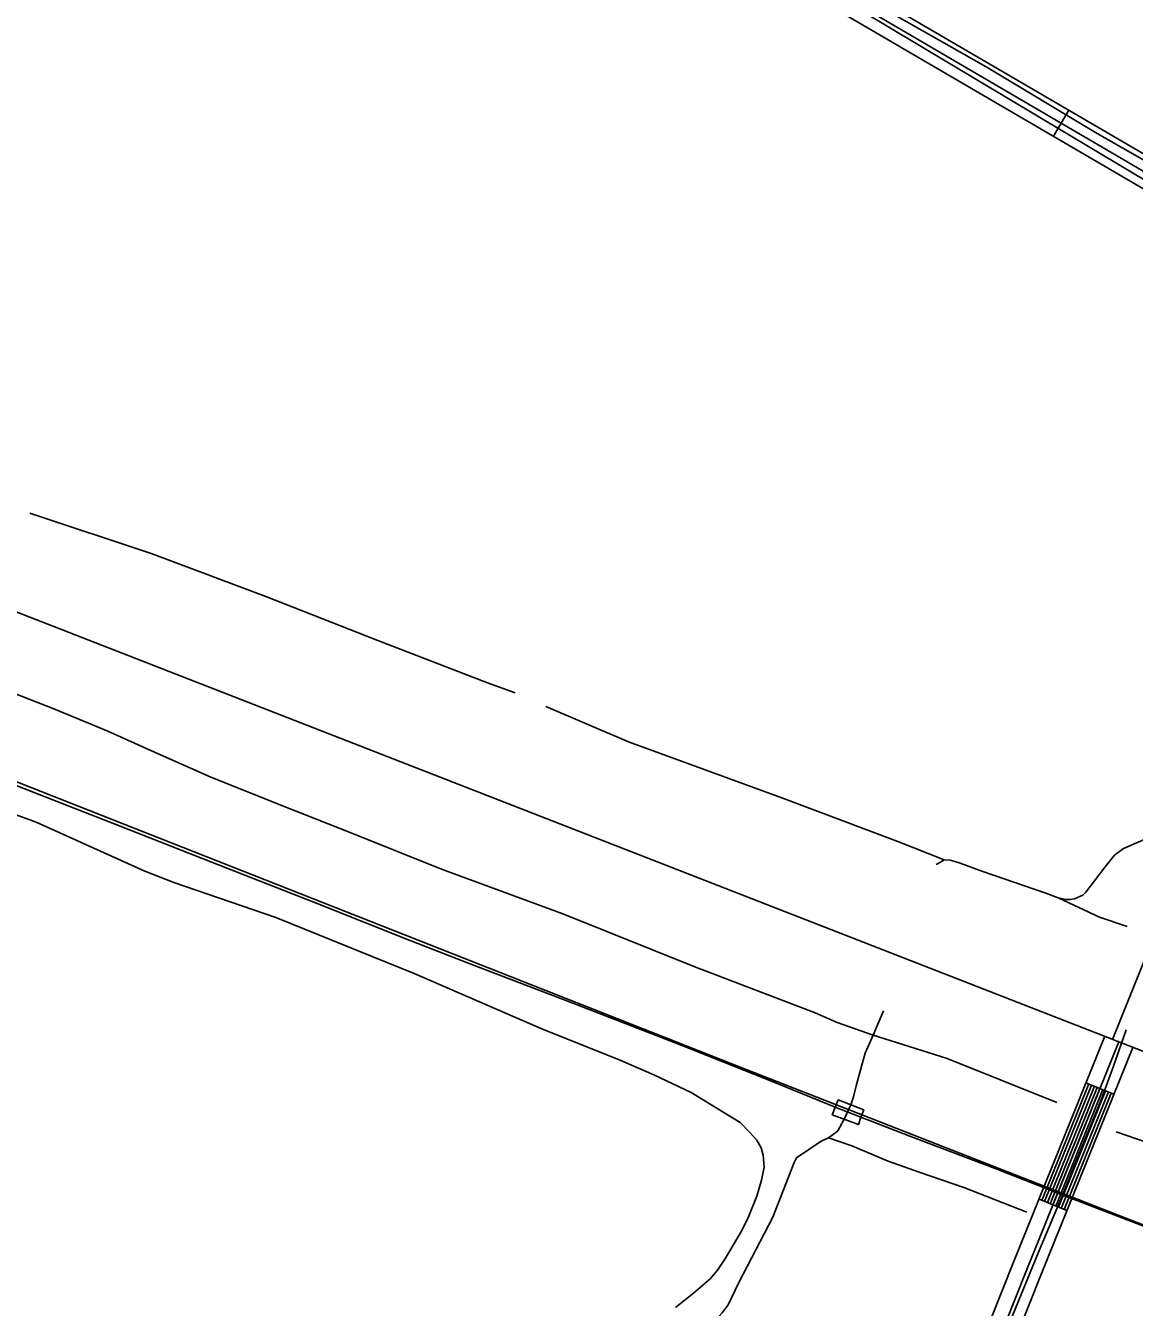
# Model space of a CAD drawing. Extents: x 3281947 to 3319794, y 715894 to 741249.
# Drawn here: x 3296896 to 3298000, y 723317 to 724593 of the extents above; entities that cross this region are included whole.
import ezdxf

# ---------------------------------------------------------------- set-up
doc = ezdxf.new("R2010")
doc.units = 0
for name, color, linetype in [('V-BRDG-OTLN', 7, 'Continuous'), ('V-DTCH-CNTR', 7, 'Continuous'), ('V-RAIL-TRAK', 7, 'Continuous'), ('V-ROAD-CNTR', 7, 'Continuous'), ('V-TOPO-SHOR', 7, 'Continuous')]:
    doc.layers.add(name, color=color, linetype=linetype)

msp = doc.modelspace()

# ---------------------------------------------------------------- linework, layer by layer
at = {"layer": 'V-BRDG-OTLN'}
msp.add_lwpolyline([(3297705.1, 723524), (3297730.6, 723513.8), (3297727.9, 723506.5), (3297725.3, 723499.2), (3297699.3, 723509), (3297702.2, 723516.5)], close=True, dxfattribs=at)
at = {"layer": 'V-DTCH-CNTR'}
for points in [[(3298264.4, 724283.4), (3298213.5, 724319.8), (3298046, 724418.3), (3297701.2, 724624.6), (3297330.4, 724834.9), (3297103.8, 724964.3)], [(3297543.3, 723317.1), (3297563.1, 723333), (3297578.1, 723346.2), (3297584.9, 723354.4), (3297593, 723366.2), (3297609.2, 723393.7), (3297616, 723407.5), (3297624, 723428.1), (3297628.7, 723444), (3297631.3, 723457), (3297630.6, 723468.7), (3297628.4, 723476.2), (3297624.3, 723483.7), (3297617.4, 723491.2), (3297607.7, 723501.4), (3297558.7, 723531.2), (3297521.6, 723548.7), (3297486.5, 723564.2), (3297410.8, 723594.4), (3297282.8, 723649.6), (3297145.2, 723705.4), (3297043.4, 723740.3), (3297014.5, 723751.7), (3296906.4, 723800.2), (3296727.6, 723865.3)], [(3297992.1, 723593.6), (3297979.8, 723558.5), (3297967, 723523.8), (3297941.4, 723461.5), (3297928.5, 723429.1), (3297904.7, 723372.4), (3297870.3, 723288.1), (3297812.2, 723143.4), (3297744.5, 722974.3), (3297692.5, 722844.4), (3297669, 722785.5), (3297612.2, 722644.1), (3297550, 722491.3), (3297482.2, 722323.6), (3297429.6, 722191.7), (3297428.2, 722188.3), (3297356.9, 722003.3), (3297286.4, 721824.8), (3297209.1, 721629.5), (3297141.8, 721461.8), (3297070, 721277.4)]]:
    msp.add_lwpolyline(points, dxfattribs=at)
at = {"layer": 'V-RAIL-TRAK'}
msp.add_line((3297727.9, 723506.5), (3297702.2, 723516.5), dxfattribs=at)
for points in [[(3297702.2, 723516.5), (3297637, 723543.2), (3297548.7, 723578.4), (3297434.8, 723622.4), (3297337.8, 723659.7), (3297274.5, 723684.2), (3297186.2, 723719.4), (3297080.5, 723760.7), (3296989.9, 723796.3), (3296886.5, 723836.8), (3296771.3, 723880.3), (3296670.6, 723920.4), (3296565.4, 723961.3), (3296445.6, 724008.5), (3296324.9, 724055.2), (3296276.2, 724073.4), (3296186.5, 724109), (3296100, 724143.2), (3296003.4, 724181), (3295917.3, 724214.8), (3295832.2, 724246.8), (3295751.6, 724279.3), (3295672.8, 724309.6), (3295627.7, 724327.6)], [(3297861.4, 723455.6), (3297776.7, 723487.6), (3297727.9, 723506.5)], [(3298554.1, 723184.7), (3298472.1, 723216.3), (3298383.3, 723251.9), (3298314.5, 723278.1), (3298213.9, 723318.2), (3298134.2, 723349.3), (3298034.4, 723388.4), (3297942.9, 723423.6), (3297928.5, 723429.1), (3297925.6, 723430.2), (3297861.4, 723455.6)]]:
    msp.add_lwpolyline(points, dxfattribs=at)
at = {"layer": 'V-ROAD-CNTR'}
for p, q in [((3297934.8, 724509.2), (3297919.7, 724483.3)), ((3297979.8, 723529.6), (3297952, 723540.8)), ((3297933, 723413.7), (3297905.2, 723424.9))]:
    msp.add_line(p, q, dxfattribs=at)
for points in [[(3287528.8, 727489.4), (3288159.7, 727246.7), (3289159.6, 726857.6), (3289743.7, 726626.7), (3290210.1, 726446.4), (3290854.7, 726194.3), (3291198.3, 726062.1), (3292329.9, 725616.5), (3292874.1, 725407.4), (3293983.9, 724974.1), (3294772.1, 724664.7), (3295711.6, 724298), (3296794.9, 723876.7), (3297613.5, 723554.1), (3297991.8, 723406.1), (3298815.4, 723086.6), (3299719.3, 722731.4), (3300678.1, 722358.1)], [(3299005.3, 726161.1), (3298974, 726058), (3298825.7, 725703), (3298356.3, 724521.3), (3297978.4, 723584)], [(3296173.7, 725522.6), (3296183.6, 725526.1), (3296215.9, 725522.3), (3296254.8, 725511.1), (3296305.5, 725486.7), (3296370.6, 725454.8), (3296418.5, 725433.6), (3296477.7, 725397.6), (3296543.9, 725357.3), (3296633, 725311.4), (3296700.4, 725273.2), (3296736.1, 725254.4), (3296764.9, 725224.3), (3296787.2, 725184.5), (3296802.8, 725164.8), (3296829.9, 725145.7), (3296894, 725111.6), (3297069.2, 725015.5), (3297395.5, 724824.3), (3297750.3, 724616.8), (3298093.5, 724416.6), (3298272.7, 724307.4)], [(3298264.9, 724294.6), (3298085.8, 724403.7), (3297742.8, 724603.9), (3297388, 724811.4), (3297061.8, 725002.5), (3296886.8, 725098.4), (3296822, 725133), (3296792.4, 725153.8), (3296774.7, 725176.1), (3296752.8, 725215.3), (3296727, 725242.3), (3296693.2, 725260), (3296625.9, 725298.2), (3296536.6, 725344.2), (3296469.9, 725384.8), (3296411.6, 725420.2), (3296364.2, 725441.2), (3296299, 725473.2), (3296249.5, 725497.1), (3296213, 725507.5), (3296185.3, 725510.8), (3296166.6, 725504.2)], [(3296160.9, 725486.2), (3296187, 725495.5), (3296210, 725492.8), (3296244.1, 725483), (3296292.4, 725459.7), (3296357.9, 725427.6), (3296404.6, 725406.9), (3296462.1, 725372), (3296529.2, 725331.1), (3296618.7, 725285), (3296686, 725246.9), (3296717.8, 725230.1), (3296740.6, 725206.3), (3296762.2, 725167.7), (3296782, 725142.8), (3296814.1, 725120.2), (3296879.7, 725085.2), (3297054.4, 724989.4), (3297380.4, 724798.4), (3297735.2, 724590.9), (3298078.1, 724390.8), (3298257.1, 724281.8)], [(3293604.8, 725293.3), (3294762.1, 724839.9), (3295753.8, 724453.1), (3296714, 724076.6), (3298094.6, 723538.7), (3299007, 723184.6), (3299321, 723061.9), (3299523.3, 722999.2), (3299701.5, 722950.5), (3299949, 722905.2), (3300134.1, 722886.4), (3300314.5, 722877.1), (3300486.9, 722878.9), (3300681.3, 722895.7), (3300871.4, 722922.7), (3301027.9, 722958.5), (3301177.9, 722998.7), (3301318.6, 723046.1), (3301415.1, 723084.5), (3301509.5, 723122.5), (3301655.6, 723193.6), (3302010.6, 723367.2), (3302498.5, 723608.3), (3302680.4, 723698.6)], [(3297970.8, 723587.2), (3297879.1, 723360.5), (3297725.2, 722973.3), (3297588, 722644.8), (3297347.4, 722035.3), (3297095.8, 721406), (3297047.2, 721280.2)], [(3297984.7, 723581.6), (3297893, 723354.9), (3297739.1, 722967.6), (3297601.9, 722639.2), (3297361.3, 722029.8), (3297109.8, 721400.5), (3297063.3, 721280.2)], [(3297998.6, 723575.9), (3297907, 723349.3), (3297752.9, 722962), (3297615.8, 722633.5), (3297446.6, 722205)], [(3297954.8, 723539.7), (3297907.9, 723423.8)], [(3297957.6, 723538.6), (3297910.7, 723422.7)], [(3297960.4, 723537.5), (3297913.5, 723421.6)], [(3297963.1, 723536.3), (3297916.3, 723420.4)], [(3297965.9, 723535.2), (3297919.1, 723419.3)], [(3297968.7, 723534.1), (3297921.8, 723418.2)], [(3297971.5, 723533), (3297924.6, 723417.1)], [(3297974.3, 723531.8), (3297927.4, 723415.9)], [(3297977, 723530.7), (3297930.2, 723414.8)]]:
    msp.add_lwpolyline(points, dxfattribs=at)
at = {"layer": 'V-TOPO-SHOR'}
msp.add_line((3297717.8, 723518.9), (3297711, 723504.6), dxfattribs=at)
for points in [[(3298259.6, 724311.7), (3298198.4, 724347.8), (3298122.9, 724393.9), (3298051.5, 724435.4), (3297961.5, 724486.9), (3297852.6, 724552.3), (3297719, 724628.3), (3297607.8, 724691.2)], [(3296376.8, 724127.3), (3296477.8, 724087.5), (3296556, 724055), (3296645.2, 724019.2), (3296719.9, 723990.1), (3296813.3, 723956.4), (3296923.9, 723913.2), (3296977.9, 723890.9), (3297024.3, 723869.9), (3297079.6, 723845.5), (3297150.2, 723817.1), (3297220.7, 723789.4), (3297310, 723753.6), (3297431, 723709.1), (3297562.4, 723656.3), (3297682.1, 723610.4), (3297704.2, 723600.9), (3297740, 723588.4)], [(3296900.1, 724107.9), (3297021.8, 724067.5), (3297135.2, 724025), (3297246.6, 723981.1), (3297355.8, 723939.2), (3297383.5, 723929.1)], [(3297413.9, 723915.6), (3297496.3, 723880.4), (3297649.1, 723824.4), (3297764.6, 723781.2), (3297810.9, 723763)], [(3298018.5, 723786.6), (3297989.2, 723774.2), (3297980.4, 723767.6), (3297971.1, 723755.9), (3297951.7, 723730.5), (3297949, 723727.7), (3297940.6, 723723.9), (3297936.4, 723723.4), (3297931.7, 723723.3), (3297924.2, 723725.1), (3297912.1, 723729.7), (3297848.4, 723751.6), (3297826.8, 723759.4), (3297817, 723762.5), (3297810.9, 723763), (3297807.2, 723760.6), (3297802.7, 723758.3)], [(3297993, 723696.5), (3297965.5, 723705.8), (3297924.2, 723725.1)], [(3297750.4, 723612.4), (3297740, 723588.4), (3297732.2, 723570.4), (3297728.6, 723558.3), (3297723.1, 723537.7), (3297720.4, 723526.9), (3297717.8, 723518.9)], [(3297923.1, 723521.1), (3297813.8, 723565), (3297769.6, 723579.1), (3297740, 723588.4)], [(3297711, 723504.6), (3297704.8, 723493.2), (3297703, 723491.3), (3297695.5, 723486.1), (3297688.1, 723482.8), (3297663.5, 723466.2), (3297661.2, 723461.5), (3297640.1, 723407.2), (3297606.1, 723342), (3297595.6, 723320), (3297589.6, 723312), (3297583.1, 723304.5), (3297576.6, 723299.8), (3297570.1, 723294.1), (3297506.5, 723250.7), (3297492.6, 723238.9), (3297469, 723213), (3297381, 723123.6), (3297351.9, 723086), (3297346.3, 723077.5), (3297342.7, 723069.6), (3297334.6, 723027.5), (3297330.1, 723011)], [(3297981.9, 723492), (3298052.4, 723467.7), (3298146.5, 723431.9), (3298215, 723405.6), (3298282.8, 723376.5), (3298372, 723343.4), (3298457, 723313.8), (3298558, 723273.2), (3298583, 723261.7), (3298594.9, 723260.2)], [(3297893.1, 723412.2), (3297830.4, 723436.5), (3297785.9, 723452), (3297755, 723463), (3297718.9, 723478.1), (3297695.5, 723486.1)]]:
    msp.add_lwpolyline(points, dxfattribs=at)

doc.saveas('drawing.dxf')
